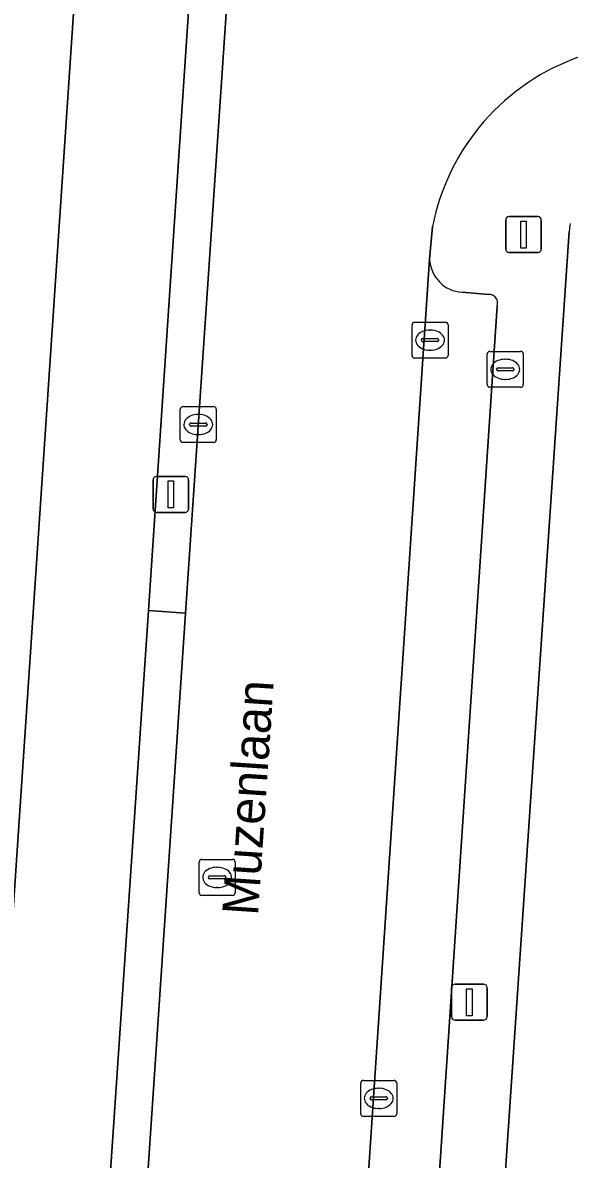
# Model space of a CAD drawing. Extents: x 161848 to 162726, y 385382 to 386521.
# Drawn here: x 162048.39 to 162063.57, y 386256.45 to 386288.04 of the extents above; entities that cross this region are included whole.
import ezdxf

# ---------------------------------------------------------------- set-up
doc = ezdxf.new("R2010")
doc.units = 0
for name, color, linetype in [('IMGEO_Brandkraan', 7, 'Continuous'), ('IMGEO_Erf', 7, 'Continuous'), ('IMGEO_Fietspad_gesloten', 7, 'Continuous'), ('IMGEO_Kolk', 7, 'Continuous'), ('IMGEO_Lichtmast', 7, 'Continuous'), ('IMGEO_Openbare_ruimte_label', 7, 'Continuous'), ('IMGEO_Parkeervlak_open', 7, 'Continuous'), ('IMGEO_Rijbaan_lokaal_open', 7, 'Continuous'), ('IMGEO_Rioolput', 7, 'Continuous'), ('IMGEO_Voetpad_open', 7, 'Continuous')]:
    doc.layers.add(name, color=color, linetype=linetype)

msp = doc.modelspace()

# ---------------------------------------------------------------- linework, layer by layer
at = {"layer": 'IMGEO_Brandkraan'}
for p, q in [((162061.295, 386277.983), (162061.295, 386278.835)), ((162061.37, 386278.909), (162062.222, 386278.909)), ((162062.296, 386278.835), (162062.296, 386277.983)), ((162061.783, 386278.689), (162061.808, 386278.689)), ((162061.554, 386278.403), (162061.554, 386278.415)), ((162061.992, 386278.366), (162061.594, 386278.366)), ((162061.597, 386278.452), (162061.995, 386278.452)), ((162062.038, 386278.415), (162062.038, 386278.403)), ((162062.222, 386277.909), (162061.37, 386277.909)), ((162061.806, 386278.129), (162061.781, 386278.129))]:
    msp.add_line(p, q, dxfattribs=at)
for points in [[(162061.295, 386277.983), (162061.295, 386278.835)], [(162061.37, 386278.909), (162062.222, 386278.909)], [(162062.296, 386278.835), (162062.296, 386277.983)], [(162062.222, 386277.909), (162061.37, 386277.909)]]:
    msp.add_lwpolyline(points, dxfattribs=at)
for centre, radius, start, end in [((162061.372, 386278.833), 0.0765, 91.552, 178.448), ((162061.372, 386278.833), 0.0765, 91.552, 178.448), ((162062.22, 386278.833), 0.0765, 1.552, 88.448), ((162062.22, 386278.833), 0.0765, 1.552, 88.448), ((162061.594, 386278.412), 0.0403, 85.8775, 175.7526), ((162061.591, 386278.402), 0.0366, 178.938, 274.7102), ((162061.995, 386278.409), 0.043, 264.8664, 352.4533), ((162061.999, 386278.414), 0.0386, 1.7309, 96.639), ((162061.372, 386277.985), 0.0765, 181.552, 268.448), ((162061.372, 386277.985), 0.0765, 181.552, 268.448), ((162062.22, 386277.985), 0.0765, 271.552, 358.448), ((162062.22, 386277.985), 0.0765, 271.552, 358.448)]:
    msp.add_arc(centre, radius, start, end, dxfattribs=at)
for centre, major_axis, ratio, start_param, end_param in [((162061.782, 386278.409), (-0.387, 0.002), 0.722429, 4.712389, 7.853982), ((162061.807, 386278.409), (-0.39, 0.002), 0.717154, 1.570796, 4.712389)]:
    msp.add_ellipse(centre, major_axis=major_axis, ratio=ratio, start_param=start_param, end_param=end_param, dxfattribs=at)
at = {"layer": 'IMGEO_Erf'}
msp.add_lwpolyline([(162063.574, 386282.243), (162061.387, 386250)], dxfattribs=at)
msp.add_arc((162066.431, 386282.033), 2.864, 171.4663, 175.7948, dxfattribs=at)
at = {"layer": 'IMGEO_Fietspad_gesloten'}
msp.add_lwpolyline([(162054.002, 386350.846), (162045.852, 386229.774), (162049.041, 386229.563), (162049.789, 386240.833), (162050.732, 386254.748), (162051.885, 386271.703), (162053.125, 386290.31), (162053.462, 386295.238), (162056.953, 386346.978)], dxfattribs=at)
at = {"layer": 'IMGEO_Kolk'}
for p, q in [((162059.204, 386278.795), (162059.204, 386279.647)), ((162059.279, 386279.721), (162060.131, 386279.721)), ((162059.692, 386279.501), (162059.717, 386279.501)), ((162060.205, 386279.647), (162060.205, 386278.795)), ((162059.463, 386279.215), (162059.463, 386279.227)), ((162059.901, 386279.178), (162059.503, 386279.178)), ((162059.506, 386279.264), (162059.904, 386279.264)), ((162059.947, 386279.227), (162059.947, 386279.215)), ((162059.715, 386278.941), (162059.69, 386278.941)), ((162060.131, 386278.721), (162059.279, 386278.721)), ((162052.764, 386276.448), (162052.764, 386277.3)), ((162052.839, 386277.374), (162053.691, 386277.374)), ((162053.765, 386277.3), (162053.765, 386276.448)), ((162053.066, 386276.917), (162053.464, 386276.917)), ((162053.252, 386277.154), (162053.277, 386277.154)), ((162053.023, 386276.868), (162053.023, 386276.88)), ((162053.461, 386276.831), (162053.063, 386276.831)), ((162053.275, 386276.594), (162053.25, 386276.594)), ((162053.507, 386276.88), (162053.507, 386276.868)), ((162053.691, 386276.374), (162052.839, 386276.374)), ((162057.853, 386258.645), (162058.705, 386258.645)), ((162057.778, 386257.719), (162057.778, 386258.571)), ((162058.266, 386258.425), (162058.291, 386258.425)), ((162058.779, 386258.571), (162058.779, 386257.719)), ((162058.037, 386258.139), (162058.037, 386258.151)), ((162058.475, 386258.102), (162058.077, 386258.102)), ((162058.08, 386258.188), (162058.478, 386258.188)), ((162058.521, 386258.151), (162058.521, 386258.139)), ((162058.705, 386257.645), (162057.853, 386257.645)), ((162058.289, 386257.865), (162058.264, 386257.865))]:
    msp.add_line(p, q, dxfattribs=at)
for points in [[(162059.204, 386278.795), (162059.204, 386279.647)], [(162059.279, 386279.721), (162060.131, 386279.721)], [(162060.205, 386279.647), (162060.205, 386278.795)], [(162060.131, 386278.721), (162059.279, 386278.721)], [(162052.764, 386276.448), (162052.764, 386277.3)], [(162052.839, 386277.374), (162053.691, 386277.374)], [(162053.765, 386277.3), (162053.765, 386276.448)], [(162053.691, 386276.374), (162052.839, 386276.374)], [(162057.853, 386258.645), (162058.705, 386258.645)], [(162057.778, 386257.719), (162057.778, 386258.571)], [(162058.779, 386258.571), (162058.779, 386257.719)], [(162058.705, 386257.645), (162057.853, 386257.645)]]:
    msp.add_lwpolyline(points, dxfattribs=at)
for centre, radius, start, end in [((162059.281, 386279.645), 0.0765, 91.552, 178.448), ((162059.281, 386279.645), 0.0765, 91.552, 178.448), ((162060.129, 386279.645), 0.0765, 1.552, 88.448), ((162060.129, 386279.645), 0.0765, 1.552, 88.448), ((162059.503, 386279.224), 0.0403, 85.8775, 175.7526), ((162059.5, 386279.214), 0.0366, 178.938, 274.7102), ((162059.904, 386279.221), 0.043, 264.8664, 352.4533), ((162059.908, 386279.226), 0.0386, 1.7309, 96.639), ((162059.281, 386278.797), 0.0765, 181.552, 268.448), ((162059.281, 386278.797), 0.0765, 181.552, 268.448), ((162060.129, 386278.797), 0.0765, 271.552, 358.448), ((162060.129, 386278.797), 0.0765, 271.552, 358.448), ((162052.841, 386277.298), 0.0765, 91.552, 178.448), ((162052.841, 386277.298), 0.0765, 91.552, 178.448), ((162053.689, 386277.298), 0.0765, 1.552, 88.448), ((162053.689, 386277.298), 0.0765, 1.552, 88.448), ((162053.063, 386276.877), 0.0403, 85.8775, 175.7526), ((162053.468, 386276.879), 0.0386, 1.7309, 96.639), ((162053.06, 386276.867), 0.0366, 178.938, 274.7102), ((162053.464, 386276.874), 0.043, 264.8664, 352.4533), ((162052.841, 386276.45), 0.0765, 181.552, 268.448), ((162052.841, 386276.45), 0.0765, 181.552, 268.448), ((162053.689, 386276.45), 0.0765, 271.552, 358.448), ((162053.689, 386276.45), 0.0765, 271.552, 358.448), ((162057.855, 386258.569), 0.0765, 91.552, 178.448), ((162057.855, 386258.569), 0.0765, 91.552, 178.448), ((162058.703, 386258.569), 0.0765, 1.552, 88.448), ((162058.703, 386258.569), 0.0765, 1.552, 88.448), ((162058.077, 386258.148), 0.0403, 85.8775, 175.7526), ((162058.074, 386258.138), 0.0366, 178.938, 274.7102), ((162058.478, 386258.145), 0.043, 264.8664, 352.4533), ((162058.482, 386258.15), 0.0386, 1.7309, 96.639), ((162057.855, 386257.721), 0.0765, 181.552, 268.448), ((162057.855, 386257.721), 0.0765, 181.552, 268.448), ((162058.703, 386257.721), 0.0765, 271.552, 358.448), ((162058.703, 386257.721), 0.0765, 271.552, 358.448)]:
    msp.add_arc(centre, radius, start, end, dxfattribs=at)
for centre, major_axis, ratio, start_param, end_param in [((162059.691, 386279.221), (-0.387, 0.002), 0.722429, 4.712389, 7.853982), ((162059.716, 386279.221), (-0.39, 0.002), 0.717154, 1.570796, 4.712389), ((162053.251, 386276.874), (-0.387, 0.002), 0.722429, 4.712389, 7.853982), ((162053.276, 386276.874), (-0.39, 0.002), 0.717154, 1.570796, 4.712389), ((162058.265, 386258.145), (-0.387, 0.002), 0.722429, 4.712389, 7.853982), ((162058.29, 386258.145), (-0.39, 0.002), 0.717154, 1.570796, 4.712389)]:
    msp.add_ellipse(centre, major_axis=major_axis, ratio=ratio, start_param=start_param, end_param=end_param, dxfattribs=at)
at = {"layer": 'IMGEO_Lichtmast'}
for p, q in [((162061.907, 386282.654), (162062.697, 386282.654)), ((162062.697, 386282.654), (162061.907, 386282.654)), ((162061.807, 386281.754), (162061.807, 386282.554)), ((162061.807, 386282.554), (162061.807, 386281.754)), ((162062.797, 386282.554), (162062.797, 386281.754)), ((162062.797, 386281.754), (162062.797, 386282.554)), ((162062.697, 386281.654), (162061.907, 386281.654)), ((162061.907, 386281.654), (162062.697, 386281.654)), ((162052.006, 386274.533), (162052.006, 386275.333)), ((162052.006, 386275.333), (162052.006, 386274.533)), ((162052.106, 386275.433), (162052.896, 386275.433)), ((162052.896, 386275.433), (162052.106, 386275.433)), ((162052.996, 386275.333), (162052.996, 386274.533)), ((162052.996, 386274.533), (162052.996, 386275.333)), ((162052.896, 386274.433), (162052.106, 386274.433)), ((162052.106, 386274.433), (162052.896, 386274.433)), ((162060.302, 386260.417), (162060.302, 386261.217)), ((162060.302, 386261.217), (162060.302, 386260.417)), ((162060.402, 386261.317), (162061.192, 386261.317)), ((162061.192, 386261.317), (162060.402, 386261.317)), ((162061.292, 386261.217), (162061.292, 386260.417)), ((162061.292, 386260.417), (162061.292, 386261.217)), ((162061.192, 386260.317), (162060.402, 386260.317)), ((162060.402, 386260.317), (162061.192, 386260.317))]:
    msp.add_line(p, q, dxfattribs=at)
for points in [[(162062.227, 386282.529), (162062.377, 386282.529), (162062.377, 386281.779), (162062.227, 386281.779), (162062.227, 386282.529)], [(162052.426, 386275.308), (162052.576, 386275.308), (162052.576, 386274.558), (162052.426, 386274.558), (162052.426, 386275.308)], [(162060.722, 386261.192), (162060.872, 386261.192), (162060.872, 386260.442), (162060.722, 386260.442), (162060.722, 386261.192)]]:
    msp.add_lwpolyline(points, dxfattribs=at)
for centre, start, end in [((162061.907, 386282.554), 90, 180), ((162061.907, 386282.554), 90, 180), ((162062.697, 386282.554), 0, 90), ((162062.697, 386282.554), 360, 90), ((162061.907, 386281.754), 180, 270), ((162061.907, 386281.754), 180, 270), ((162062.697, 386281.754), 270, 0), ((162062.697, 386281.754), 270, 0), ((162052.106, 386275.333), 90, 180), ((162052.106, 386275.333), 90, 180), ((162052.896, 386275.333), 0, 90), ((162052.896, 386275.333), 360, 90), ((162052.106, 386274.533), 180, 270), ((162052.106, 386274.533), 180, 270), ((162052.896, 386274.533), 270, 0), ((162052.896, 386274.533), 270, 0), ((162060.402, 386261.217), 90, 180), ((162060.402, 386261.217), 90, 180), ((162061.192, 386261.217), 0, 90), ((162061.192, 386261.217), 360, 90), ((162060.402, 386260.417), 180, 270), ((162060.402, 386260.417), 180, 270), ((162061.192, 386260.417), 270, 0), ((162061.192, 386260.417), 270, 0)]:
    msp.add_arc(centre, 0.1, start, end, dxfattribs=at)
at = {"layer": 'IMGEO_Parkeervlak_open'}
for points in [[(162059.693, 386281.473), (162053.989, 386196.163)], [(162061.326, 386280.491), (162060.598, 386280.551)], [(162056.041, 386197.131), (162061.566, 386280.169)]]:
    msp.add_lwpolyline(points, dxfattribs=at)
for centre, radius, start, end in [((162060.654, 386281.511), 0.962, 182.2666, 266.6672), ((162061.347, 386280.256), 0.236, 338.3088, 95.0886)]:
    msp.add_arc(centre, radius, start, end, dxfattribs=at)
at = {"layer": 'IMGEO_Rijbaan_lokaal_open'}
for points in [[(162058.028, 386346.909), (162054.511, 386295.129), (162054.173, 386290.223), (162052.908, 386271.635), (162051.766, 386254.681), (162050.834, 386240.782), (162049.721, 386223.815), (162046.601, 386176.338), (162046.003, 386167.514), (162045.648, 386162.285), (162044.342, 386142.167), (162043.224, 386125.333), (162042.345, 386112.63), (162048.375, 386112.1), (162048.498, 386113.868), (162051.328, 386155.749)], [(162052.627, 386175.581), (162053.605, 386189.925), (162053.989, 386196.163), (162059.693, 386281.473), (162059.775, 386282.378)]]:
    msp.add_lwpolyline(points, dxfattribs=at)
msp.add_arc((162065.93, 386281.176), 6.271, 108.9037, 168.9529, dxfattribs=at)
at = {"layer": 'IMGEO_Rioolput'}
for p, q in [((162053.288, 386263.861), (162053.288, 386264.713)), ((162053.363, 386264.787), (162054.215, 386264.787)), ((162054.289, 386264.713), (162054.289, 386263.861)), ((162053.547, 386264.281), (162053.547, 386264.293)), ((162053.59, 386264.33), (162053.988, 386264.33)), ((162053.776, 386264.567), (162053.801, 386264.567)), ((162054.031, 386264.293), (162054.031, 386264.281)), ((162053.985, 386264.244), (162053.587, 386264.244)), ((162053.799, 386264.007), (162053.774, 386264.007)), ((162054.215, 386263.787), (162053.363, 386263.787))]:
    msp.add_line(p, q, dxfattribs=at)
for points in [[(162053.288, 386263.861), (162053.288, 386264.713)], [(162053.363, 386264.787), (162054.215, 386264.787)], [(162054.289, 386264.713), (162054.289, 386263.861)], [(162054.215, 386263.787), (162053.363, 386263.787)]]:
    msp.add_lwpolyline(points, dxfattribs=at)
for centre, radius, start, end in [((162053.365, 386264.711), 0.0765, 91.552, 178.448), ((162053.365, 386264.711), 0.0765, 91.552, 178.448), ((162054.213, 386264.711), 0.0765, 1.552, 88.448), ((162054.213, 386264.711), 0.0765, 1.552, 88.448), ((162053.587, 386264.29), 0.0403, 85.8775, 175.7526), ((162053.584, 386264.28), 0.0366, 178.938, 274.7102), ((162053.988, 386264.287), 0.043, 264.8664, 352.4533), ((162053.992, 386264.292), 0.0386, 1.7309, 96.639), ((162053.365, 386263.863), 0.0765, 181.552, 268.448), ((162053.365, 386263.863), 0.0765, 181.552, 268.448), ((162054.213, 386263.863), 0.0765, 271.552, 358.448), ((162054.213, 386263.863), 0.0765, 271.552, 358.448)]:
    msp.add_arc(centre, radius, start, end, dxfattribs=at)
for centre, major_axis, ratio, start_param, end_param in [((162053.775, 386264.287), (-0.387, 0.002), 0.722429, 4.712389, 7.853982), ((162053.8, 386264.287), (-0.39, 0.002), 0.717154, 1.570796, 4.712389)]:
    msp.add_ellipse(centre, major_axis=major_axis, ratio=ratio, start_param=start_param, end_param=end_param, dxfattribs=at)
at = {"layer": 'IMGEO_Voetpad_open'}
for points in [[(162039.862, 386235.494), (162040.943, 386235.464), (162040.596, 386230.128), (162045.852, 386229.774), (162054.002, 386350.846)], [(162059.775, 386282.378), (162059.693, 386281.473)], [(162060.273, 386233.58), (162061.387, 386250), (162063.574, 386282.243)], [(162060.598, 386280.551), (162061.326, 386280.491)], [(162061.566, 386280.169), (162056.041, 386197.131)]]:
    msp.add_lwpolyline(points, dxfattribs=at)
for points in [[(162052.908, 386271.635), (162054.173, 386290.223), (162053.125, 386290.31), (162051.885, 386271.703)], [(162051.885, 386271.703), (162050.732, 386254.748), (162051.766, 386254.681), (162052.908, 386271.635)]]:
    msp.add_lwpolyline(points, close=True, dxfattribs=at)
for centre, radius, start, end in [((162065.93, 386281.176), 6.271, 108.9037, 168.9529), ((162066.431, 386282.033), 2.864, 171.4663, 175.7948), ((162060.654, 386281.511), 0.962, 182.2666, 266.6672), ((162061.347, 386280.256), 0.236, 338.3088, 95.0886)]:
    msp.add_arc(centre, radius, start, end, dxfattribs=at)

# ---------------------------------------------------------------- texts
at = {"layer": 'IMGEO_Openbare_ruimte_label'}
msp.add_text('Muzenlaan', height=1, rotation=86.1593, dxfattribs=at).set_placement((162054.924, 386263.208))

doc.saveas('drawing.dxf')
